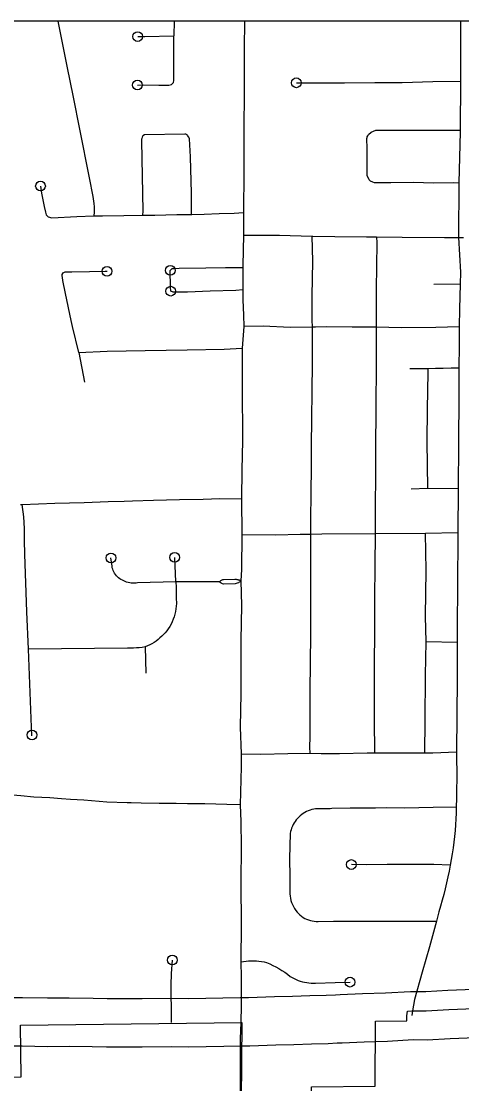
# Model space of a CAD drawing. Extents: x 1127717 to 1741049, y 2026793 to 2244711.
# Drawn here: x 1282821 to 1285080, y 2106486 to 2111942 of the extents above; entities that cross this region are included whole.
import ezdxf

# ---------------------------------------------------------------- set-up
doc = ezdxf.new("R2010")
doc.units = 0
for name, color, linetype in [('1', 7, 'Continuous'), ('10', 7, 'Continuous'), ('31', 7, 'Continuous'), ('33', 7, 'Continuous'), ('6', 7, 'Continuous')]:
    doc.layers.add(name, color=color, linetype=linetype)

msp = doc.modelspace()

# ---------------------------------------------------------------- linework, layer by layer
at = {"layer": '1'}
msp.add_lwpolyline([(1349634.2, 2111942.3), (1278362.7, 2111942.3), (1278362.7, 2066677.1), (1349634.2, 2066677.1)], close=True, dxfattribs=at)
at = {"layer": '10'}
for points in [[(1284816.6, 2106960.2), (1284896.1, 2106960), (1285009.3, 2106966.3), (1285141.7, 2106972), (1285283.8, 2106977.9), (1285455.4, 2106986.6), (1285516, 2106991.5), (1285657.4, 2106995.8), (1285852, 2107000.6), (1285924, 2107002.4)], [(1283943.3, 2106928.4), (1283986.5, 2106929.4), (1284119.9, 2106933.4), (1284211.5, 2106936.1), (1284301.6, 2106938.5), (1284385.4, 2106941.3), (1284432, 2106943.1), (1284456.8, 2106944.1), (1284571.1, 2106948.9), (1284688.4, 2106952.7), (1284816.6, 2106960.2)], [(1282403.4, 2106925.3), (1282431.5, 2106925.2), (1282515, 2106928.7), (1282547, 2106928.9), (1282616.9, 2106929), (1282708.9, 2106928.4), (1282827.4, 2106927.9), (1282956.3, 2106926.1), (1283067.2, 2106926.8), (1283189.5, 2106926), (1283262.3, 2106923.9), (1283441.2, 2106923.7), (1283590.4, 2106924.5)], [(1283590.4, 2106924.5), (1283679.7, 2106924.2), (1283767.4, 2106924.8), (1283855.1, 2106926.2), (1283943.3, 2106928.4)], [(1285930.3, 2106752.5), (1285858.3, 2106750.7), (1285664.3, 2106745.9), (1285529.8, 2106741.8), (1285471.9, 2106737.2), (1285295.4, 2106728.2), (1285152.2, 2106722.2), (1285021.6, 2106716.6), (1284902.3, 2106710), (1284831.2, 2106710.6)], [(1283591.8, 2106674.5), (1283441.7, 2106673.7), (1283258.4, 2106673.9), (1283185, 2106676.1), (1283067.2, 2106676.8), (1282955.3, 2106676.1), (1282825.2, 2106677.9), (1282707.6, 2106678.4), (1282616.2, 2106679), (1282548, 2106678.9), (1282521.2, 2106678.7), (1282435.7, 2106675.1), (1282410.9, 2106675.4)], [(1283949.6, 2106678.5), (1283860.2, 2106676.2), (1283770.2, 2106674.8), (1283680.1, 2106674.2), (1283591.8, 2106674.5)], [(1284831.2, 2106710.6), (1284699.8, 2106702.9), (1284580.4, 2106699), (1284466.9, 2106694.3), (1284441.8, 2106693.3), (1284394.5, 2106691.5), (1284309.1, 2106688.6), (1284218.5, 2106686.2), (1284127.4, 2106683.5), (1283993, 2106679.4), (1283949.6, 2106678.5)]]:
    msp.add_lwpolyline(points, dxfattribs=at)
at = {"layer": '31'}
for points in [[(1284828.4, 2106860.4), (1284823.9, 2106835.4)], [(1283946.4, 2106800.3), (1283943.7, 2106716.9), (1283944.5, 2106611.8), (1283944.2, 2106520.7), (1283943.3, 2106442.5)]]:
    msp.add_lwpolyline(points, dxfattribs=at)
at = {"layer": '33'}
msp.add_line((1285072.4, 2110592.5), (1284937.4, 2110590.7), dxfattribs=at)
for points in [[(1283008.4, 2111942.3), (1283055.3, 2111711.1), (1283087, 2111552.2), (1283119.6, 2111388), (1283168.5, 2111137.4), (1283187.6, 2111042.5), (1283193.1, 2111005.7), (1283194.6, 2110989), (1283194.8, 2110961.3), (1283192.9, 2110942.6)], [(1283605.8, 2111942.3), (1283603.8, 2111868.1)], [(1283966.2, 2111942.3), (1283964.6, 2111801.8), (1283964.2, 2111592.5), (1283962.4, 2111373.2), (1283962.2, 2111165.9), (1283960.6, 2110963.9), (1283960.7, 2110960.2)], [(1285074.6, 2111942.3), (1285073.5, 2111686.5), (1285073.4, 2111634.7)], [(1283416.9, 2111614.8), (1283447.3, 2111615), (1283527.4, 2111613.8), (1283555.7, 2111613.3), (1283568.7, 2111613.3), (1283578.7, 2111613.3), (1283591.9, 2111618), (1283601.2, 2111628.3), (1283603.9, 2111637.8), (1283603.5, 2111651.8), (1283602.9, 2111731.9), (1283603.8, 2111868.1)], [(1283418.1, 2111863.8), (1283429.5, 2111864.2), (1283455.1, 2111864.3), (1283603.8, 2111868.1)], [(1284231.9, 2111626.2), (1284293, 2111626.1), (1284479, 2111625.9), (1284635.1, 2111627.6), (1284775.1, 2111628.5), (1284932.7, 2111632.5), (1285073.4, 2111634.7)], [(1285073.4, 2111634.7), (1285072.6, 2111383.4)], [(1283694.5, 2110950.6), (1283693.3, 2111058.7), (1283689.7, 2111246.5), (1283684.3, 2111338.8), (1283680.7, 2111346.3), (1283674.4, 2111356.2), (1283671.3, 2111359.7), (1283665.9, 2111362.9), (1283660.6, 2111363.1), (1283453.6, 2111359.6), (1283444.1, 2111353.3), (1283440.3, 2111347.5), (1283439.1, 2111340.8), (1283438.3, 2111336.7), (1283437.9, 2111334.4), (1283438.1, 2111327.7), (1283445.3, 2110966.8), (1283443.6, 2110946.1)], [(1285066.1, 2111110.2), (1285038.3, 2111111.7), (1284937.7, 2111110.3), (1284831.1, 2111113.8), (1284716.1, 2111112.7), (1284652.5, 2111112.1), (1284641.9, 2111111.8), (1284632.5, 2111113.2), (1284624, 2111115.6), (1284612.8, 2111121.9), (1284606, 2111128.1), (1284595, 2111150.1), (1284595.2, 2111287.3), (1284594.2, 2111341.7), (1284594.5, 2111344), (1284594.8, 2111348.7), (1284598.6, 2111354.5), (1284602.7, 2111360.3), (1284615, 2111373.3), (1284638.8, 2111382.4), (1284754.8, 2111383.2), (1284951.1, 2111383.4), (1285072.6, 2111383.4)], [(1285072.6, 2111383.4), (1285072.5, 2111372.7), (1285066.2, 2111114.8), (1285066.1, 2111110.2)], [(1282919.6, 2111095.9), (1282925, 2111059.4), (1282938.4, 2110991.3), (1282944.9, 2110961.8), (1282949.3, 2110947.9), (1282959, 2110937.2), (1282977.8, 2110932.1), (1283105.6, 2110939.6), (1283192.9, 2110942.6)], [(1285066.1, 2111110.2), (1285063.6, 2110833.7), (1285063.8, 2110831)], [(1283192.9, 2110942.6), (1283199.3, 2110942.8), (1283238.3, 2110943.3), (1283347.6, 2110944.9), (1283443.6, 2110946.1)], [(1283443.6, 2110946.1), (1283445.3, 2110946.1), (1283505.6, 2110947.3), (1283618.9, 2110949.3), (1283694.5, 2110950.6)], [(1283694.5, 2110950.6), (1283695.9, 2110950.6), (1283758.3, 2110951.5), (1283835.8, 2110955.2), (1283913.2, 2110956.1), (1283960.7, 2110960.2)], [(1283960.7, 2110960.2), (1283961.3, 2110843.1)], [(1283961.3, 2110843.1), (1283957.9, 2110687.8), (1283957.8, 2110678.1)], [(1283961.3, 2110843.1), (1284050.3, 2110844.4), (1284146, 2110843), (1284310.9, 2110838.2), (1284312.2, 2110838.3)], [(1284312.2, 2110838.3), (1284314, 2110709.5), (1284312.2, 2110529.9), (1284311.6, 2110442.7), (1284311.4, 2110409.3), (1284312.5, 2110371.7)], [(1284312.2, 2110838.3), (1284316.6, 2110838.2), (1284429.3, 2110836.8), (1284592.4, 2110836), (1284637.1, 2110835.6), (1284642.4, 2110835.5)], [(1284642.4, 2110835.5), (1284644.1, 2110804.5), (1284641.5, 2110564.1), (1284641.7, 2110452.6), (1284641.7, 2110424.3), (1284641, 2110371.9)], [(1284642.4, 2110835.5), (1284773.9, 2110834.1), (1284992.4, 2110832.3), (1285063.8, 2110831)], [(1285063.8, 2110831), (1285088.8, 2110831.1)], [(1285063.8, 2110831), (1285074, 2110653.1), (1285072.4, 2110592.5)], [(1283115.9, 2110241.7), (1283083.5, 2110374.2), (1283077, 2110405.7), (1283047.4, 2110544.7), (1283034.2, 2110610.4), (1283031.7, 2110627), (1283031.5, 2110635), (1283031.5, 2110642), (1283036.3, 2110649.5), (1283045.5, 2110655.1), (1283053.1, 2110655.7), (1283063.8, 2110656), (1283081.1, 2110656.2), (1283171.1, 2110657.2), (1283250.9, 2110658.3), (1283260.9, 2110658.2)], [(1283958, 2110562.6), (1283921.1, 2110559.9), (1283789.8, 2110556.6), (1283673.2, 2110551.8), (1283637.9, 2110551), (1283614.9, 2110550.7), (1283600.5, 2110550.6), (1283587.7, 2110556.2), (1283586.1, 2110576.2), (1283586, 2110592.5), (1283585.6, 2110612.2), (1283585.5, 2110627.6), (1283585.4, 2110646.3), (1283585.5, 2110662.6), (1283594.6, 2110671.9), (1283605.6, 2110673.2), (1283630.2, 2110673.6), (1283767.6, 2110675.7), (1283868.5, 2110677.8), (1283957.8, 2110678.1)], [(1283957.8, 2110678.1), (1283958, 2110562.6)], [(1285072.4, 2110592.5), (1285068.9, 2110465.4), (1285066.4, 2110373.2)], [(1283958, 2110562.6), (1283958.2, 2110510.9), (1283960.3, 2110432.2), (1283961.9, 2110374.8)], [(1283961.9, 2110374.8), (1283954.6, 2110262.8)], [(1284312.5, 2110371.7), (1284199.5, 2110370.3), (1284061.3, 2110375.8), (1283961.9, 2110374.8)], [(1284312.5, 2110371.7), (1284312.3, 2110298.9), (1284312.8, 2110180.8), (1284310.9, 2110046.2), (1284310.1, 2109895), (1284308, 2109767.7), (1284307.1, 2109651.2), (1284306, 2109521.4), (1284304.6, 2109378.8), (1284304.7, 2109308.7)], [(1284641, 2110371.9), (1284518.6, 2110371.5), (1284385.9, 2110373.5), (1284330.5, 2110372.1), (1284312.5, 2110371.7)], [(1284641, 2110371.9), (1284641.1, 2110369.8), (1284641.8, 2110322.4), (1284641.6, 2110207.6), (1284638.8, 2109932.9), (1284637.4, 2109767.6), (1284637.1, 2109619.7), (1284635.8, 2109441.8), (1284637, 2109312)], [(1285066.4, 2110373.2), (1284948.2, 2110368.7), (1284769.5, 2110367.3), (1284643.3, 2110371.9), (1284641, 2110371.9)], [(1285066.4, 2110373.2), (1285066.7, 2110276.8), (1285065.8, 2110161.3)], [(1283115.9, 2110241.7), (1283262.4, 2110248.1), (1283455.8, 2110250.9), (1283672.4, 2110254.7), (1283861.3, 2110258.3), (1283954.6, 2110262.8)], [(1283954.6, 2110262.8), (1283954.7, 2110261.5), (1283954.8, 2110068.9), (1283955.5, 2109786.9), (1283952.9, 2109638.6), (1283950.7, 2109490.4)], [(1283115.9, 2110241.7), (1283144.8, 2110089)], [(1284905.8, 2110158.1), (1284864.1, 2110157.9), (1284813.8, 2110157.7)], [(1284905.8, 2110158.1), (1284906.1, 2110137.8), (1284903.7, 2109950.5), (1284902, 2109784.5), (1284905, 2109542)], [(1285065.8, 2110161.3), (1285025.8, 2110160.2), (1284985.8, 2110159.3), (1284945.8, 2110158.6), (1284905.8, 2110158.1)], [(1285065.8, 2110161.3), (1285065, 2110018.7), (1285064.4, 2109773.1), (1285061.7, 2109541.7)], [(1284905, 2109542), (1284821.2, 2109540.1)], [(1285061.7, 2109541.7), (1284905, 2109542)], [(1285061.7, 2109541.7), (1285060.4, 2109316.3)], [(1282817.1, 2109461.1), (1282824.9, 2109461.3)], [(1282824.9, 2109461.3), (1282994, 2109466.7), (1283143.9, 2109471.5), (1283266.9, 2109475.9), (1283348.5, 2109478.3), (1283391.4, 2109480), (1283499.4, 2109482.9), (1283632.1, 2109485.8), (1283754.1, 2109487.5), (1283839.3, 2109490.7), (1283950.7, 2109490.4)], [(1282857.6, 2108718.2), (1282849.8, 2108909.3), (1282839.1, 2109205.4), (1282838, 2109275.3), (1282837.1, 2109336.8), (1282833.3, 2109397.7), (1282824.9, 2109461.3)], [(1283950.7, 2109490.4), (1283951.9, 2109306.5)], [(1283951.9, 2109306.5), (1283952, 2109246.8), (1283951.4, 2109187.1), (1283950.1, 2109127.4), (1283948, 2109067.7)], [(1283951.9, 2109306.5), (1284126.4, 2109304), (1284252.3, 2109307.5), (1284304.7, 2109308.7)], [(1284304.7, 2109308.7), (1284305.2, 2109144.5), (1284304.1, 2108947.6), (1284304.4, 2108782.7), (1284302.4, 2108657.1), (1284301.7, 2108492.2), (1284300.5, 2108266.9), (1284299.7, 2108213.8), (1284300.3, 2108183.8)], [(1284304.7, 2109308.7), (1284362.3, 2109309.3), (1284637, 2109312)], [(1284637, 2109312), (1284634.7, 2109145.7), (1284633.4, 2108977.8), (1284632.5, 2108839.3), (1284630.8, 2108607.6), (1284631.6, 2108354.3), (1284632.7, 2108185.7)], [(1284637, 2109312), (1284893.8, 2109313.4)], [(1284893.8, 2109313.4), (1285060.4, 2109316.3)], [(1284897.5, 2108754.7), (1284894.6, 2108886.5), (1284897.2, 2109121.9), (1284893.8, 2109313.4)], [(1285060.4, 2109316.3), (1285058.4, 2109029.2), (1285057.1, 2108847.3), (1285056.7, 2108752.5)], [(1283614.4, 2109063.4), (1283417.4, 2109058.2), (1283409.5, 2109056.9), (1283401.4, 2109056.2), (1283393.2, 2109056.1), (1283385.1, 2109056.5), (1283377.1, 2109057.6), (1283369.1, 2109059.3), (1283361.4, 2109061.6), (1283353.7, 2109064.5), (1283346.4, 2109067.9), (1283339.4, 2109071.9), (1283332.5, 2109075.5), (1283326, 2109079.6), (1283319.9, 2109084.2), (1283314.2, 2109089.3), (1283308.9, 2109094.9), (1283304.1, 2109100.9), (1283299.8, 2109107.2), (1283296, 2109113.9), (1283292.8, 2109120.9), (1283290, 2109128.1), (1283287.9, 2109135.5), (1283286.5, 2109143), (1283281.2, 2109186.3)], [(1283614.4, 2109063.4), (1283608.2, 2109189.1)], [(1283614.4, 2109063.4), (1283614.8, 2109035.6), (1283615.4, 2109007.9), (1283616, 2108980.1), (1283616.7, 2108952.3), (1283615.8, 2108938.5), (1283614.3, 2108924.8), (1283611.9, 2108911.2), (1283608.8, 2108897.7), (1283605, 2108884.4), (1283600.5, 2108871.4), (1283595.1, 2108858.6), (1283589.2, 2108846.1), (1283582.6, 2108834), (1283575.2, 2108822.3), (1283567.6, 2108812), (1283559.5, 2108802.2), (1283550.9, 2108792.8), (1283541.9, 2108783.8), (1283532.5, 2108775.2), (1283522.7, 2108767.1), (1283512.4, 2108759.4), (1283501.9, 2108752.3), (1283491.1, 2108745.6), (1283479.9, 2108739.5), (1283468.4, 2108733.9), (1283456.7, 2108728.9)], [(1283836.5, 2109062.7), (1283614.4, 2109063.4)], [(1283948, 2109067.7), (1283946.9, 2109068.3), (1283944.4, 2109069.3), (1283943.3, 2109069.8), (1283939.6, 2109071.2), (1283938.5, 2109071.6), (1283934.8, 2109072.7), (1283933.6, 2109073.1), (1283929.8, 2109074.1), (1283928.5, 2109074.3), (1283924.8, 2109075.1), (1283923.5, 2109075.3), (1283919.6, 2109075.8), (1283918.4, 2109076), (1283917.1, 2109076.1), (1283858.1, 2109074.4), (1283854, 2109073.5), (1283850.1, 2109072.2), (1283846.4, 2109070.4), (1283842.8, 2109068.2), (1283839.5, 2109065.7), (1283836.5, 2109062.7)], [(1283948, 2109067.7), (1283943.9, 2109064.1), (1283939.2, 2109061), (1283934.4, 2109058.3), (1283929.2, 2109056.2), (1283923.9, 2109054.6), (1283918.4, 2109053.5), (1283858.8, 2109052.1), (1283852.8, 2109053.7), (1283847.1, 2109056.1), (1283841.6, 2109059.1), (1283836.5, 2109062.7)], [(1283948, 2109067.7), (1283949.8, 2108941), (1283947.9, 2108761.7), (1283947.2, 2108627.1), (1283946.6, 2108490.6), (1283944.2, 2108317), (1283948.3, 2108179.3)], [(1284891.8, 2108185.2), (1284891.9, 2108347.7), (1284894.2, 2108584.1), (1284897.5, 2108754.7)], [(1285056.7, 2108752.5), (1284897.5, 2108754.7)], [(1285056.7, 2108752.5), (1285056.4, 2108702.8), (1285057.2, 2108566.6), (1285054.9, 2108376.3), (1285052.7, 2108190.3)], [(1283456.7, 2108728.9), (1283441.5, 2108726.9), (1283426.4, 2108725.2), (1283411.2, 2108723.9), (1283396, 2108723), (1283380.7, 2108722.4), (1283365.5, 2108722.2), (1282857.6, 2108718.2)], [(1282875.8, 2108272), (1282857.6, 2108718.2)], [(1283456.7, 2108728.9), (1283459.7, 2108594.2)], [(1284891.8, 2108185.2), (1284932.1, 2108185.6), (1284972.3, 2108186.6), (1285012.5, 2108188.2), (1285052.7, 2108190.3)], [(1285052.7, 2108190.3), (1285053.8, 2108142.8), (1285054.3, 2108095.3), (1285054.4, 2108047.8), (1285053.9, 2108000.3), (1285053, 2107952.8), (1285051.6, 2107905.3)], [(1283948.3, 2108179.3), (1283948.2, 2108114.1), (1283947.5, 2108049), (1283946.3, 2107983.9), (1283944.4, 2107918.8)], [(1283948.3, 2108179.3), (1284050.6, 2108178.7), (1284187.6, 2108181.1), (1284300.3, 2108183.8)], [(1284300.3, 2108183.8), (1284358.7, 2108181.2), (1284396.1, 2108181.4), (1284453.1, 2108181.7), (1284595.5, 2108184.3), (1284632.7, 2108185.7)], [(1284632.7, 2108185.7), (1284891.8, 2108185.2)], [(1283384.2, 2107927.7), (1283363.8, 2107928.1), (1283260.4, 2107932.4), (1283142.1, 2107941.5), (1283072.9, 2107945.8), (1283026.8, 2107949.1), (1282968.3, 2107953.7), (1282885.5, 2107958.2), (1282819.3, 2107964.9), (1282756.3, 2107970), (1282724.7, 2107971.4), (1282672.9, 2107974.8), (1282609, 2107979.3), (1282541.2, 2107984.6), (1282473.6, 2107989.2), (1282449.9, 2107991.2)], [(1283674.1, 2107923.1), (1283616, 2107925), (1283574.8, 2107924.8), (1283528.8, 2107924.7), (1283435.7, 2107926.6), (1283384.2, 2107927.7)], [(1283944.4, 2107918.8), (1283875.3, 2107919.4), (1283762.9, 2107922.7), (1283674.1, 2107923.1)], [(1283944.4, 2107918.8), (1283946.4, 2107831.8), (1283948.8, 2107702.7), (1283947.3, 2107520.7), (1283948.4, 2107297.1), (1283948, 2107119.9), (1283947.9, 2107111.9)], [(1285051.6, 2107905.3), (1284934.2, 2107903.7), (1284787.2, 2107901.7), (1284691.9, 2107902.5), (1284638.6, 2107900.6), (1284613.6, 2107901.1), (1284582, 2107900.2), (1284507.5, 2107901), (1284413.9, 2107898.5), (1284404.6, 2107898.4), (1284350.5, 2107897.9), (1284340.8, 2107898), (1284330.9, 2107897.3), (1284321.3, 2107895.9), (1284311.6, 2107893.9), (1284302.2, 2107891.2), (1284293.1, 2107887.8), (1284284.2, 2107883.9), (1284275.4, 2107879.2), (1284267.2, 2107874), (1284259.3, 2107868.2), (1284251.8, 2107861.9), (1284244.8, 2107855.1), (1284238, 2107848.2), (1284231.7, 2107840.8), (1284225.9, 2107833.1), (1284220.5, 2107825), (1284215.8, 2107816.6), (1284211.6, 2107807.9), (1284207.9, 2107799), (1284205, 2107789.8), (1284202.5, 2107780.4), (1284200.7, 2107771), (1284197.5, 2107642), (1284199, 2107547.6), (1284197.9, 2107471.8), (1284198.4, 2107460.5), (1284199.7, 2107449.2), (1284201.7, 2107438.1), (1284204.4, 2107427.1), (1284207.9, 2107416.3), (1284212.1, 2107405.8), (1284216.9, 2107395.6), (1284222.4, 2107385.7), (1284228.6, 2107376.2), (1284235.4, 2107367.1), (1284242.2, 2107359.5), (1284249.8, 2107352.5), (1284257.8, 2107346.1), (1284266.2, 2107340.2), (1284275.1, 2107335.1), (1284284.4, 2107330.6), (1284294, 2107326.9), (1284303.8, 2107323.9), (1284313.8, 2107321.7), (1284323.9, 2107320.2), (1284334.2, 2107319.6), (1284344.5, 2107319.7), (1284421.8, 2107321.4), (1284425.2, 2107321.4), (1284557.9, 2107320.1), (1284650.3, 2107320.8), (1284725, 2107320.1), (1284795.6, 2107321.5), (1284950.1, 2107320.8)], [(1285051.6, 2107905.3), (1285051.1, 2107875.3), (1285050, 2107845.5), (1285048.4, 2107815.6), (1285046.2, 2107785.8), (1285043.5, 2107756), (1285040, 2107726.3), (1285036.1, 2107696.7), (1285031.6, 2107667.1), (1285026.5, 2107637.6), (1285020.9, 2107608.3)], [(1285020.9, 2107608.3), (1284937.7, 2107611.5), (1284823.7, 2107611.4), (1284784.7, 2107610.9), (1284697.9, 2107611), (1284591.3, 2107609.1), (1284514.2, 2107611.5)], [(1285020.9, 2107608.3), (1285015.3, 2107577.9), (1285009.3, 2107547.7), (1285002.8, 2107517.5), (1284995.9, 2107487.5), (1284988.4, 2107457.6), (1284980.4, 2107427.8), (1284971.9, 2107398.1), (1284963, 2107368.6), (1284950.1, 2107320.8)], [(1284950.1, 2107320.8), (1284914.4, 2107189.6), (1284876.5, 2107057.9), (1284838.7, 2106918.3), (1284828.4, 2106860.4)], [(1283591.1, 2106799.5), (1283590.8, 2106823.2), (1283590.3, 2106992.4), (1283591.5, 2107051.8), (1283595.9, 2107120.7)], [(1283947.9, 2107111.9), (1283948.3, 2107032.5), (1283948.9, 2106977.1), (1283949.3, 2106884), (1283946.5, 2106803.4), (1283946.4, 2106800.3)], [(1283947.9, 2107111.9), (1283961, 2107114.1), (1283974.2, 2107115.7), (1283987.3, 2107116.8), (1284000.6, 2107117.3), (1284013.8, 2107117.2), (1284027, 2107116.5), (1284040.3, 2107115.3), (1284053.4, 2107113.5), (1284066.5, 2107111.1), (1284079.4, 2107108.1), (1284095.7, 2107101.2), (1284111.6, 2107093.7), (1284127.3, 2107085.6), (1284142.8, 2107077), (1284157.8, 2107067.8), (1284172.5, 2107058.1), (1284186.9, 2107047.8), (1284200.9, 2107037), (1284210.5, 2107031.1), (1284220.5, 2107025.7), (1284230.7, 2107020.8), (1284241.2, 2107016.5), (1284251.9, 2107012.7), (1284262.7, 2107009.5), (1284273.7, 2107006.9), (1284284.9, 2107004.8), (1284296, 2107003.4), (1284307.3, 2107002.5), (1284318.7, 2107002.2), (1284330, 2107002.5), (1284431.3, 2107005.3), (1284507.3, 2107007.5)]]:
    msp.add_lwpolyline(points, dxfattribs=at)
for centre in [(1283418.1, 2111863.8), (1283416.9, 2111614.8), (1284231.9, 2111626.2), (1282919.6, 2111095.9), (1283260.9, 2110658.2), (1283585.5, 2110662.6), (1283587.7, 2110556.2), (1283281.2, 2109186.3), (1283608.2, 2109189.1), (1282876.1, 2108276.9), (1284514.2, 2107611.5), (1283595.9, 2107120.7), (1284507.3, 2107007.5)]:
    msp.add_circle(centre, 25, dxfattribs=at)
at = {"layer": '6'}
msp.add_line((1284637.9, 2106807.6), (1284798, 2106809.3), dxfattribs=at)
for points in [[(1284824.1, 2106860.4), (1284898.6, 2106860), (1285014.2, 2106866.4), (1285145.9, 2106872.1), (1285288.4, 2106878), (1285462, 2106886.8), (1285476.2, 2106887.6)], [(1284798, 2106809.3), (1284798.3, 2106833.9), (1284802.8, 2106859.2), (1284824.1, 2106860.4)], [(1278675.5, 2106735.8), (1282214.8, 2106779.2), (1282219, 2106429.2), (1282492.8, 2106432.5), (1282491.8, 2106517.5), (1282820.5, 2106521.5), (1282817.3, 2106786.4), (1283951.9, 2106800.4)], [(1283951.9, 2106800.4), (1283943.1, 2105796), (1284308.2, 2105800.5), (1284310.3, 2106470), (1284636.8, 2106474.1), (1284637.9, 2106807.6)]]:
    msp.add_lwpolyline(points, dxfattribs=at)

doc.saveas('drawing.dxf')
